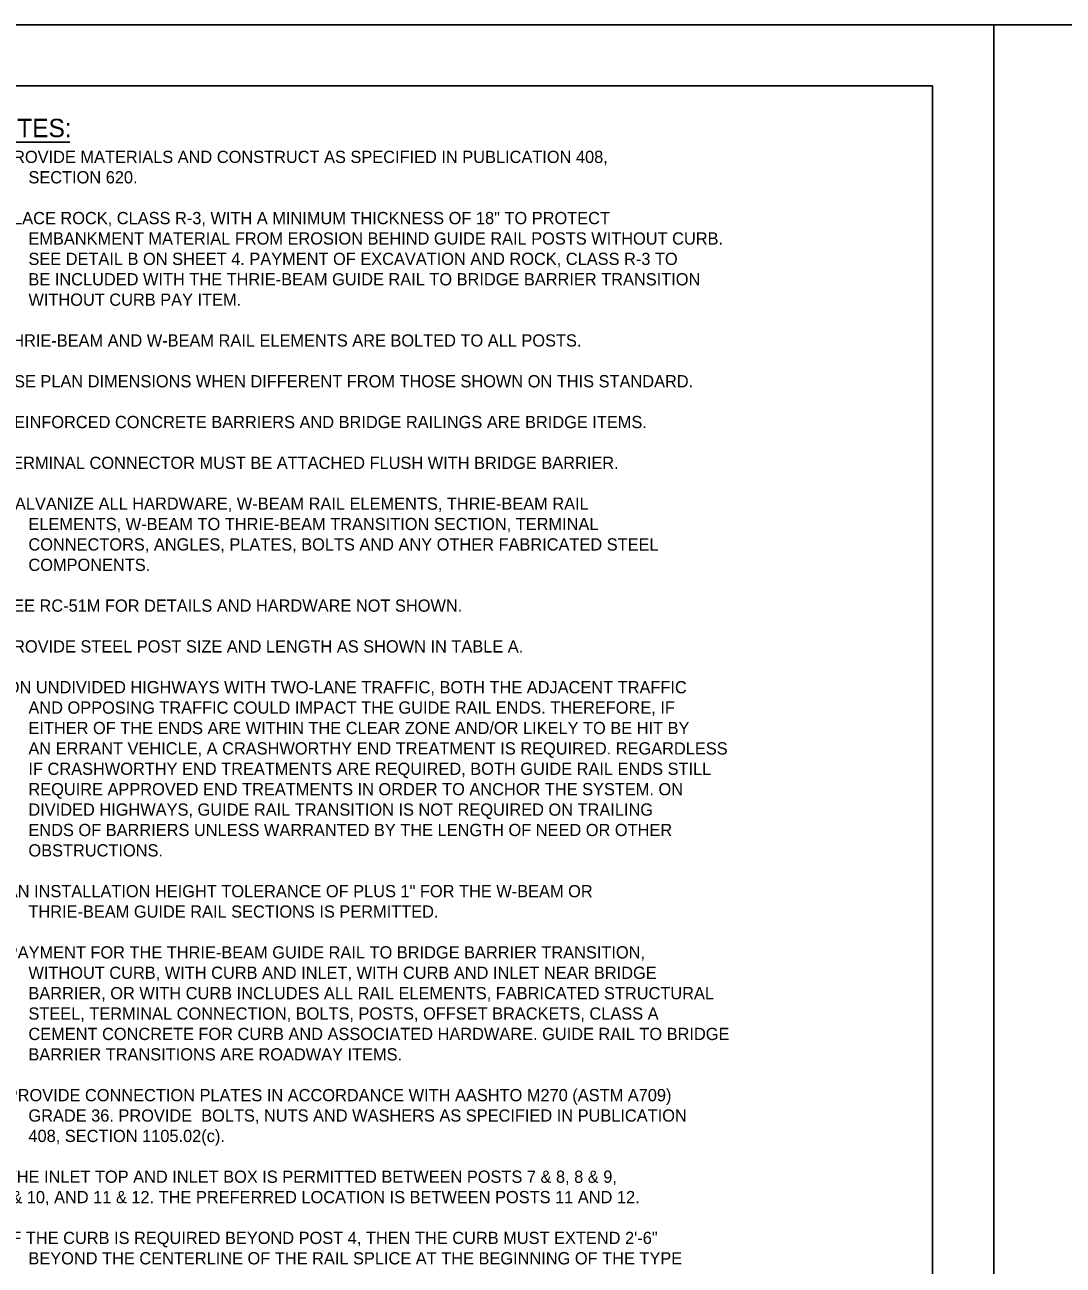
# Model space of a CAD drawing. Extents: x 632007860 to 635435983, y 295418622 to 297794622.
# Drawn here: x 632611312 to 632865880, y 297490555 to 297794622 of the extents above; entities that cross this region are included whole.
import ezdxf

# ---------------------------------------------------------------- set-up
doc = ezdxf.new("R2010")
doc.units = 0
for name, color, linetype in [('1', 7, 'Continuous'), ('2', 7, 'Continuous'), ('PLT-BNDY', 7, 'Continuous'), ('S-DETL-T120', 7, 'Continuous')]:
    doc.layers.add(name, color=color, linetype=linetype)

msp = doc.modelspace()

# ---------------------------------------------------------------- linework, layer by layer
at = {"layer": '1'}
msp.add_lwpolyline([(632833860, 297215622), (632833860, 297779622), (632047860, 297779622), (632047860, 297215622), (632833860, 297215622), (632833860, 297241981), (632633860, 297241981), (632633860, 297306659), (632833860, 297306659), (632833860, 297335622), (632633860, 297335622), (632633860, 297215622), (632712661, 297215622), (632712661, 297241981), (632712661, 297215622), (632789661, 297215622), (632789661, 297241981), (632789661, 297229665), (632833860, 297229665)], dxfattribs=at)
at = {"layer": '2'}
msp.add_line((632599553, 297765851), (632622326, 297765851), dxfattribs=at)
at = {"layer": 'PLT-BNDY'}
for points in [[(632007860, 297794622), (632848860, 297794622), (632848860, 297200622), (632007860, 297200622)], [(632848860, 297794622), (633689860, 297794622), (633689860, 297200622), (632848860, 297200622)]]:
    msp.add_lwpolyline(points, close=True, dxfattribs=at)

# ---------------------------------------------------------------- texts
at = {"layer": '2'}
msp.add_text('NOTES:', height=4500, dxfattribs=at).set_placement((632600414, 297767077))
at = {"layer": 'S-DETL-T120'}
for s, p in [(' 1. PROVIDE MATERIALS AND CONSTRUCT AS SPECIFIED IN PUBLICATION 408, ', (632600201, 297760746)), ('SECTION 620.', (632612201, 297755746)), (' 2. PLACE ROCK, CLASS R-3, WITH A MINIMUM THICKNESS OF 18" TO PROTECT ', (632600201, 297745746)), ('EMBANKMENT MATERIAL FROM EROSION BEHIND GUIDE RAIL POSTS WITHOUT CURB. ', (632612201, 297740746)), ('SEE DETAIL B ON SHEET 4. PAYMENT OF EXCAVATION AND ROCK, CLASS R-3 TO ', (632612201, 297735746)), ('BE INCLUDED WITH THE THRIE-BEAM GUIDE RAIL TO BRIDGE BARRIER TRANSITION ', (632612201, 297730746)), ('WITHOUT CURB PAY ITEM.', (632612201, 297725746)), (' 3. THRIE-BEAM AND W-BEAM RAIL ELEMENTS ARE BOLTED TO ALL POSTS. ', (632600201, 297715746)), (' 4. USE PLAN DIMENSIONS WHEN DIFFERENT FROM THOSE SHOWN ON THIS STANDARD.', (632600201, 297705746)), (' 5. REINFORCED CONCRETE BARRIERS AND BRIDGE RAILINGS ARE BRIDGE ITEMS.', (632600201, 297695746)), (' 6. TERMINAL CONNECTOR MUST BE ATTACHED FLUSH WITH BRIDGE BARRIER.', (632600201, 297685746)), (' 7. GALVANIZE ALL HARDWARE, W-BEAM RAIL ELEMENTS, THRIE-BEAM RAIL ', (632600201, 297675746)), ('ELEMENTS, W-BEAM TO THRIE-BEAM TRANSITION SECTION, TERMINAL ', (632612201, 297670746)), ('CONNECTORS, ANGLES, PLATES, BOLTS AND ANY OTHER FABRICATED STEEL ', (632612201, 297665746)), ('COMPONENTS.', (632612201, 297660746)), (' 8. SEE RC-51M FOR DETAILS AND HARDWARE NOT SHOWN.', (632600201, 297650746)), (' 9. PROVIDE STEEL POST SIZE AND LENGTH AS SHOWN IN TABLE A.', (632600201, 297640746)), ('10. ON UNDIVIDED HIGHWAYS WITH TWO-LANE TRAFFIC, BOTH THE ADJACENT TRAFFIC ', (632600201, 297630746)), ('AND OPPOSING TRAFFIC COULD IMPACT THE GUIDE RAIL ENDS. THEREFORE, IF ', (632612201, 297625746)), ('EITHER OF THE ENDS ARE WITHIN THE CLEAR ZONE AND/OR LIKELY TO BE HIT BY ', (632612201, 297620746)), ('AN ERRANT VEHICLE, A CRASHWORTHY END TREATMENT IS REQUIRED. REGARDLESS ', (632612201, 297615746)), ('IF CRASHWORTHY END TREATMENTS ARE REQUIRED, BOTH GUIDE RAIL ENDS STILL ', (632612201, 297610746)), ('REQUIRE APPROVED END TREATMENTS IN ORDER TO ANCHOR THE SYSTEM. ON ', (632612201, 297605746)), ('DIVIDED HIGHWAYS, GUIDE RAIL TRANSITION IS NOT REQUIRED ON TRAILING ', (632612201, 297600746)), ('ENDS OF BARRIERS UNLESS WARRANTED BY THE LENGTH OF NEED OR OTHER ', (632612201, 297595746)), ('OBSTRUCTIONS.', (632612201, 297590746)), ('11. AN INSTALLATION HEIGHT TOLERANCE OF PLUS 1" FOR THE W-BEAM OR ', (632600201, 297580746)), ('THRIE-BEAM GUIDE RAIL SECTIONS IS PERMITTED.', (632612201, 297575746)), ('12. PAYMENT FOR THE THRIE-BEAM GUIDE RAIL TO BRIDGE BARRIER TRANSITION, ', (632600201, 297565746)), ('WITHOUT CURB, WITH CURB AND INLET, WITH CURB AND INLET NEAR BRIDGE ', (632612201, 297560746)), ('BARRIER, OR WITH CURB INCLUDES ALL RAIL ELEMENTS, FABRICATED STRUCTURAL ', (632612201, 297555746)), ('STEEL, TERMINAL CONNECTION, BOLTS, POSTS, OFFSET BRACKETS, CLASS A ', (632612201, 297550746)), ('CEMENT CONCRETE FOR CURB AND ASSOCIATED HARDWARE. GUIDE RAIL TO BRIDGE ', (632612201, 297545746)), ('BARRIER TRANSITIONS ARE ROADWAY ITEMS. ', (632612201, 297540746)), ('13. PROVIDE CONNECTION PLATES IN ACCORDANCE WITH AASHTO M270 (ASTM A709) ', (632600201, 297530746)), ('GRADE 36. PROVIDE  BOLTS, NUTS AND WASHERS AS SPECIFIED IN PUBLICATION ', (632612201, 297525746)), ('408, SECTION 1105.02(c). ', (632612201, 297520746)), ('14. THE INLET TOP AND INLET BOX IS PERMITTED BETWEEN POSTS 7 & 8, 8 & 9,', (632600201, 297510746)), ('    9 & 10, AND 11 & 12. THE PREFERRED LOCATION IS BETWEEN POSTS 11 AND 12.', (632600201, 297505746)), ('15. IF THE CURB IS REQUIRED BEYOND POST 4, THEN THE CURB MUST EXTEND 2\'-6" ', (632600201, 297495746)), ('BEYOND THE CENTERLINE OF THE RAIL SPLICE AT THE BEGINNING OF THE TYPE ', (632612201, 297490746))]:
    msp.add_text(s, height=3000, dxfattribs=at).set_placement(p)

doc.saveas('drawing.dxf')
